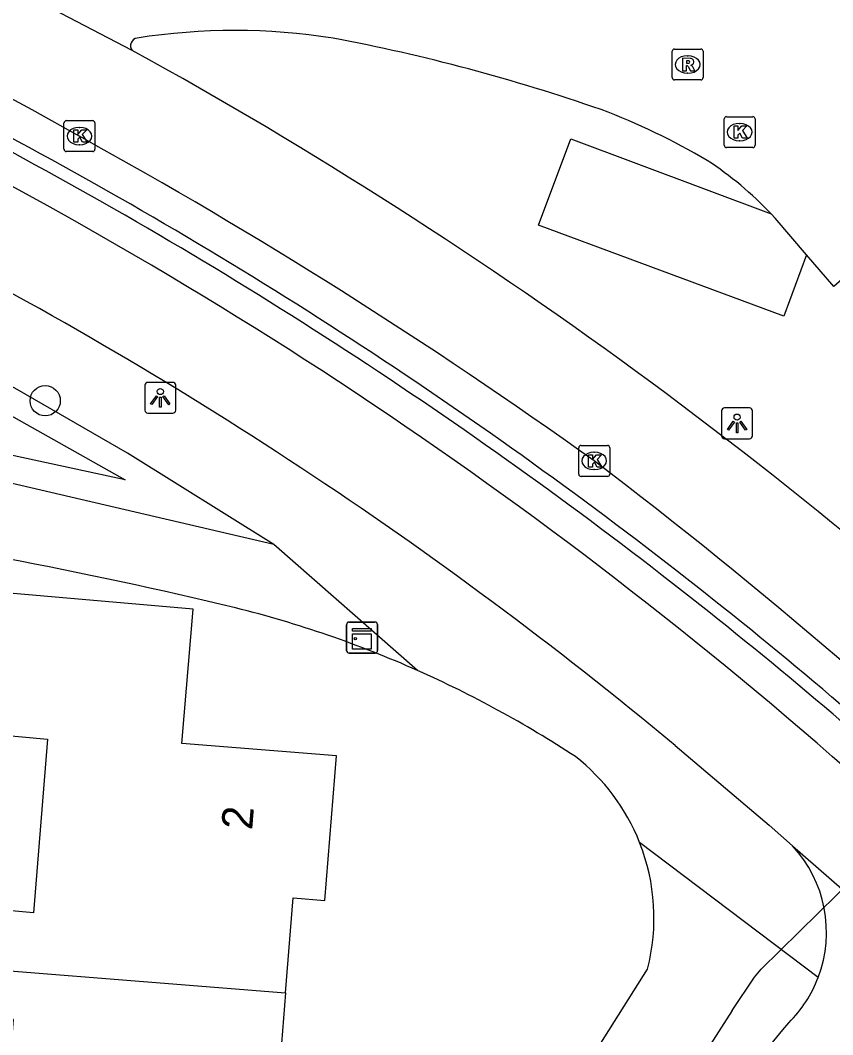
# Model space of a CAD drawing. Extents: x 159718 to 160783, y 383290 to 384030.
# Drawn here: x 160323 to 160349.25, y 383909.74 to 383942.54 of the extents above; entities that cross this region are included whole.
import ezdxf

# ---------------------------------------------------------------- set-up
doc = ezdxf.new("R2010")
doc.units = 0
for name, color, linetype in [('IMGEO_Boom', 7, 'Continuous'), ('IMGEO_Fietspad_gesloten', 7, 'Continuous'), ('IMGEO_Groenvoorziening', 7, 'Continuous'), ('IMGEO_Haag', 7, 'Continuous'), ('IMGEO_Hek', 7, 'Continuous'), ('IMGEO_Kast', 7, 'Continuous'), ('IMGEO_Kolk', 7, 'Continuous'), ('IMGEO_Lichtpunt', 7, 'Continuous'), ('IMGEO_Pand', 7, 'Continuous'), ('IMGEO_Pand_nummerreeks', 7, 'Continuous'), ('IMGEO_Rijbaan_lokaal_gesloten', 7, 'Continuous'), ('IMGEO_Rioolput', 7, 'Continuous'), ('IMGEO_Voetpad_open', 7, 'Continuous')]:
    doc.layers.add(name, color=color, linetype=linetype)

msp = doc.modelspace()

# ---------------------------------------------------------------- linework, layer by layer
at = {"layer": 'IMGEO_Boom'}
msp.add_circle((160323.808, 383930.237), 0.489, dxfattribs=at)
at = {"layer": 'IMGEO_Fietspad_gesloten'}
for points in [[(160344.156, 383919.093), (160347.191, 383916.514), (160347.954, 383915.845)], [(160347.954, 383915.845), (160355.337, 383909.402)]]:
    msp.add_lwpolyline(points, dxfattribs=at)
for centre, radius, start, end in [((160252.541, 383808.031), 146.986, 45.5863, 61.7263), ((160257.003, 383814.358), 136.254, 50.23494, 62.91003), ((160344.935, 383913.053), 4.112, 339.2029, 42.758), ((160344.933, 383913.053), 4.114, 314.6721, 339.2198), ((160431.214, 383839.607), 109.21, 139.77993, 144.89209)]:
    msp.add_arc(centre, radius, start, end, dxfattribs=at)
at = {"layer": 'IMGEO_Groenvoorziening'}
msp.add_lwpolyline([(160315.147, 383934.009), (160326.396, 383927.679), (160314.776, 383930.192)], dxfattribs=at)
at = {"layer": 'IMGEO_Haag'}
for centre, radius, start, end in [((160250.404, 383804.221), 152.718, 52.09222, 62.12061), ((160250.436, 383804.27), 152.26, 52.04908, 62.12223), ((160249.977, 383803.773), 153.335, 47.55437, 52.06928), ((160249.849, 383803.604), 153.146, 47.57565, 52.0291)]:
    msp.add_arc(centre, radius, start, end, dxfattribs=at)
at = {"layer": 'IMGEO_Hek'}
for points in [[(160346.723, 383911.597), (160346.939, 383911.861), (160352.464, 383917.294), (160356.431, 383921.953), (160366.504, 383910.772), (160368.407, 383909.062), (160370.924, 383908.438)], [(160346.002, 383910.529), (160346.723, 383911.597)], [(160346.002, 383910.529), (160331.539, 383887.934)]]:
    msp.add_lwpolyline(points, dxfattribs=at)
at = {"layer": 'IMGEO_Kast'}
for p, q in [((160333.543, 383922.156), (160333.543, 383922.997)), ((160333.543, 383922.997), (160333.543, 383922.156)), ((160333.618, 383923.081), (160334.459, 383923.081)), ((160334.459, 383923.081), (160333.618, 383923.081)), ((160334.543, 383923.006), (160334.543, 383922.165)), ((160334.543, 383922.165), (160334.543, 383923.006)), ((160334.468, 383922.081), (160333.627, 383922.081)), ((160333.627, 383922.081), (160334.468, 383922.081))]:
    msp.add_line(p, q, dxfattribs=at)
for points in [[(160333.738, 383922.871), (160334.338, 383922.871), (160334.338, 383922.786), (160333.738, 383922.786), (160333.738, 383922.871)], [(160333.738, 383922.696), (160334.338, 383922.696), (160334.338, 383922.207), (160333.738, 383922.207), (160333.738, 383922.696)]]:
    msp.add_lwpolyline(points, dxfattribs=at)
msp.add_circle((160333.822, 383922.545), 0.0377, dxfattribs=at)
for centre, start, end in [((160333.621, 383923.003), 92.4484, 184.2845), ((160333.621, 383923.003), 92.4484, 184.2845), ((160334.465, 383923.003), 2.4484, 94.2845), ((160334.465, 383923.003), 2.4484, 94.2845), ((160333.621, 383922.159), 182.4484, 274.2845), ((160333.621, 383922.159), 182.4484, 274.2845), ((160334.465, 383922.159), 272.4484, 4.2845), ((160334.465, 383922.159), 272.4484, 4.2845)]:
    msp.add_arc(centre, 0.0779, start, end, dxfattribs=at)
at = {"layer": 'IMGEO_Kolk'}
for p, q in [((160324.491, 383939.292), (160325.343, 383939.292)), ((160345.741, 383938.495), (160345.741, 383939.347)), ((160345.816, 383939.421), (160346.668, 383939.421)), ((160346.742, 383939.347), (160346.742, 383938.495)), ((160324.416, 383938.366), (160324.416, 383939.218)), ((160324.904, 383939.072), (160324.929, 383939.072)), ((160325.417, 383939.218), (160325.417, 383938.366)), ((160346.229, 383939.201), (160346.254, 383939.201)), ((160346.252, 383938.641), (160346.227, 383938.641)), ((160325.343, 383938.292), (160324.491, 383938.292)), ((160324.927, 383938.512), (160324.902, 383938.512)), ((160346.668, 383938.421), (160345.816, 383938.421)), ((160341.118, 383928.791), (160341.97, 383928.791)), ((160341.043, 383927.865), (160341.043, 383928.717)), ((160341.531, 383928.571), (160341.556, 383928.571)), ((160342.044, 383928.717), (160342.044, 383927.865)), ((160341.97, 383927.791), (160341.118, 383927.791)), ((160341.554, 383928.011), (160341.529, 383928.011))]:
    msp.add_line(p, q, dxfattribs=at)
for points in [[(160324.491, 383939.292), (160325.343, 383939.292)], [(160345.741, 383938.495), (160345.741, 383939.347)], [(160345.816, 383939.421), (160346.668, 383939.421)], [(160346.742, 383939.347), (160346.742, 383938.495)], [(160324.416, 383938.366), (160324.416, 383939.218)], [(160324.737, 383938.992), (160324.86, 383938.992), (160324.86, 383938.841), (160324.99, 383938.992), (160325.154, 383938.992), (160325.008, 383938.841), (160325.161, 383938.592), (160325.009, 383938.592), (160324.924, 383938.756), (160324.86, 383938.689), (160324.86, 383938.592), (160324.737, 383938.592), (160324.737, 383938.992)], [(160325.417, 383939.218), (160325.417, 383938.366)], [(160346.062, 383939.121), (160346.185, 383939.121), (160346.185, 383938.97), (160346.315, 383939.121), (160346.479, 383939.121), (160346.333, 383938.97), (160346.486, 383938.721), (160346.334, 383938.721), (160346.249, 383938.885), (160346.185, 383938.818), (160346.185, 383938.721), (160346.062, 383938.721), (160346.062, 383939.121)], [(160325.343, 383938.292), (160324.491, 383938.292)], [(160346.668, 383938.421), (160345.816, 383938.421)], [(160341.118, 383928.791), (160341.97, 383928.791)], [(160341.043, 383927.865), (160341.043, 383928.717)], [(160341.364, 383928.491), (160341.487, 383928.491), (160341.487, 383928.34), (160341.617, 383928.491), (160341.781, 383928.491), (160341.635, 383928.34), (160341.788, 383928.091), (160341.636, 383928.091), (160341.551, 383928.255), (160341.487, 383928.188), (160341.487, 383928.091), (160341.364, 383928.091), (160341.364, 383928.491)], [(160342.044, 383928.717), (160342.044, 383927.865)], [(160341.97, 383927.791), (160341.118, 383927.791)]]:
    msp.add_lwpolyline(points, dxfattribs=at)
for centre, start, end in [((160324.493, 383939.216), 91.552, 178.448), ((160324.493, 383939.216), 91.552, 178.448), ((160325.341, 383939.216), 1.552, 88.448), ((160325.341, 383939.216), 1.552, 88.448), ((160345.818, 383939.345), 91.552, 178.448), ((160345.818, 383939.345), 91.552, 178.448), ((160346.666, 383939.345), 1.552, 88.448), ((160346.666, 383939.345), 1.552, 88.448), ((160324.493, 383938.368), 181.552, 268.448), ((160324.493, 383938.368), 181.552, 268.448), ((160325.341, 383938.368), 271.552, 358.448), ((160325.341, 383938.368), 271.552, 358.448), ((160345.818, 383938.497), 181.552, 268.448), ((160345.818, 383938.497), 181.552, 268.448), ((160346.666, 383938.497), 271.552, 358.448), ((160346.666, 383938.497), 271.552, 358.448), ((160341.12, 383928.715), 91.552, 178.448), ((160341.12, 383928.715), 91.552, 178.448), ((160341.968, 383928.715), 1.552, 88.448), ((160341.968, 383928.715), 1.552, 88.448), ((160341.12, 383927.867), 181.552, 268.448), ((160341.12, 383927.867), 181.552, 268.448), ((160341.968, 383927.867), 271.552, 358.448), ((160341.968, 383927.867), 271.552, 358.448)]:
    msp.add_arc(centre, 0.0765, start, end, dxfattribs=at)
for centre, major_axis, ratio, start_param, end_param in [((160324.903, 383938.792), (-0.387, 0.002), 0.722429, 4.712389, 7.853982), ((160324.928, 383938.792), (-0.39, 0.002), 0.717154, 1.570796, 4.712389), ((160346.228, 383938.921), (-0.387, 0.002), 0.722429, 4.712389, 7.853982), ((160346.253, 383938.921), (-0.39, 0.002), 0.717154, 1.570796, 4.712389), ((160341.53, 383928.291), (-0.387, 0.002), 0.722429, 4.712389, 7.853982), ((160341.555, 383928.291), (-0.39, 0.002), 0.717154, 1.570796, 4.712389)]:
    msp.add_ellipse(centre, major_axis=major_axis, ratio=ratio, start_param=start_param, end_param=end_param, dxfattribs=at)
at = {"layer": 'IMGEO_Lichtpunt'}
for p, q in [((160327.028, 383930.737), (160327.028, 383929.93)), ((160327.028, 383930.737), (160327.028, 383929.93)), ((160327.93, 383930.832), (160327.122, 383930.832)), ((160327.93, 383930.832), (160327.122, 383930.832)), ((160328.024, 383929.93), (160328.024, 383930.737)), ((160328.024, 383929.93), (160328.024, 383930.737)), ((160327.122, 383929.836), (160327.93, 383929.836)), ((160327.122, 383929.836), (160327.93, 383929.836)), ((160345.66, 383929.909), (160345.66, 383929.102)), ((160345.66, 383929.909), (160345.66, 383929.102)), ((160346.562, 383930.004), (160345.754, 383930.004)), ((160346.562, 383930.004), (160345.754, 383930.004)), ((160346.656, 383929.102), (160346.656, 383929.909)), ((160346.656, 383929.102), (160346.656, 383929.909)), ((160345.754, 383929.008), (160346.562, 383929.008)), ((160345.754, 383929.008), (160346.562, 383929.008))]:
    msp.add_line(p, q, dxfattribs=at)
for points in [[(160327.402, 383930.401), (160327.441, 383930.373), (160327.253, 383930.111), (160327.215, 383930.138), (160327.402, 383930.401)], [(160327.614, 383930.373), (160327.652, 383930.4), (160327.839, 383930.138), (160327.8, 383930.11), (160327.614, 383930.373)], [(160327.504, 383930.353), (160327.551, 383930.353), (160327.551, 383930.031), (160327.504, 383930.031), (160327.504, 383930.353)], [(160346.034, 383929.573), (160346.073, 383929.545), (160345.885, 383929.283), (160345.847, 383929.31), (160346.034, 383929.573)], [(160346.136, 383929.525), (160346.183, 383929.525), (160346.183, 383929.203), (160346.136, 383929.203), (160346.136, 383929.525)], [(160346.246, 383929.545), (160346.284, 383929.572), (160346.471, 383929.31), (160346.432, 383929.282), (160346.246, 383929.545)]]:
    msp.add_lwpolyline(points, dxfattribs=at)
for centre in [(160327.527, 383930.535), (160346.159, 383929.707)]:
    msp.add_circle(centre, 0.0994, dxfattribs=at)
for centre, start, end in [((160327.122, 383930.737), 90, 180), ((160327.122, 383930.737), 90, 180), ((160327.93, 383930.737), 0, 90), ((160327.93, 383930.737), 0, 90), ((160327.122, 383929.93), 180, 270), ((160327.122, 383929.93), 180, 270), ((160327.93, 383929.93), 270, 0), ((160327.93, 383929.93), 270, 360), ((160345.754, 383929.909), 90, 180), ((160345.754, 383929.909), 90, 180), ((160346.562, 383929.909), 0, 90), ((160346.562, 383929.909), 0, 90), ((160345.754, 383929.102), 180, 270), ((160345.754, 383929.102), 180, 270), ((160346.562, 383929.102), 270, 0), ((160346.562, 383929.102), 270, 360)]:
    msp.add_arc(centre, 0.0946, start, end, dxfattribs=at)
at = {"layer": 'IMGEO_Pand'}
for points in [[(160331.574, 383911.093), (160331.821, 383914.162), (160332.84, 383914.081), (160333.216, 383918.756), (160328.221, 383919.158), (160328.594, 383923.501), (160318.931, 383924.339), (160318.489, 383919.793), (160323.883, 383919.298), (160323.428, 383913.68), (160322.106, 383913.804), (160322.145, 383914.652), (160318.29, 383914.962), (160318.066, 383912.173)], [(160331.574, 383911.093), (160331.343, 383908.225), (160332.241, 383908.152), (160331.874, 383903.581), (160328.078, 383903.887), (160327.801, 383900.445), (160322.894, 383900.84), (160323.072, 383904.105), (160322.293, 383904.168), (160322.781, 383910.23), (160321.754, 383910.313), (160321.685, 383909.456), (160317.872, 383909.763), (160318.066, 383912.173)], [(160318.066, 383912.173), (160331.574, 383911.093)]]:
    msp.add_lwpolyline(points, dxfattribs=at)
at = {"layer": 'IMGEO_Rijbaan_lokaal_gesloten'}
for points in [[(160309.479, 383946.876), (160322.084, 383940.339), (160323.376, 383939.657), (160324.912, 383938.791)], [(160326.621, 383941.564), (160322.264, 383943.831), (160318.655, 383944.22)], [(160348.4, 383934.958), (160347.388, 383936.137), (160347.258, 383936.277)], [(160351.509, 383932.997), (160350.075, 383934.622), (160349.283, 383933.93), (160348.4, 383934.958)]]:
    msp.add_lwpolyline(points, dxfattribs=at)
for centre, radius, start, end in [((160329.935, 383921.713), 20.494, 81.0858, 98.8599), ((160326.812, 383941.718), 0.246, 97.8033, 218.892), ((160321.832, 383882.331), 60.685, 70.82083, 79.28915), ((160253.682, 383809.234), 151.1, 46.04183, 61.13699), ((160333.899, 383918.842), 22.245, 59.4922, 69.2813), ((160244.153, 383792.471), 167.127, 54.35866, 61.10431), ((160338.922, 383928.42), 11.455, 43.3037, 56.8129), ((160242.397, 383797.575), 164.061, 45.7205, 52.82122)]:
    msp.add_arc(centre, radius, start, end, dxfattribs=at)
at = {"layer": 'IMGEO_Rioolput'}
for p, q in [((160344.137, 383941.608), (160344.989, 383941.608)), ((160344.062, 383940.682), (160344.062, 383941.534)), ((160344.55, 383941.388), (160344.575, 383941.388)), ((160345.063, 383941.534), (160345.063, 383940.682)), ((160344.989, 383940.608), (160344.137, 383940.608)), ((160344.573, 383940.828), (160344.548, 383940.828))]:
    msp.add_line(p, q, dxfattribs=at)
for points in [[(160344.137, 383941.608), (160344.989, 383941.608)], [(160344.062, 383940.682), (160344.062, 383941.534)], [(160344.651, 383941.306), (160344.399, 383941.308), (160344.399, 383940.908)], [(160344.577, 383941.227), (160344.523, 383941.227), (160344.523, 383941.146)], [(160345.063, 383941.534), (160345.063, 383940.682)], [(160344.399, 383940.908), (160344.523, 383940.908), (160344.523, 383941.07), (160344.534, 383941.07)], [(160344.523, 383941.146), (160344.575, 383941.146)], [(160344.581, 383941.041), (160344.652, 383940.908), (160344.792, 383940.908), (160344.727, 383941.034)], [(160344.989, 383940.608), (160344.137, 383940.608)]]:
    msp.add_lwpolyline(points, dxfattribs=at)
for centre, radius, start, end in [((160344.139, 383941.532), 0.0765, 91.552, 178.448), ((160344.139, 383941.532), 0.0765, 91.552, 178.448), ((160344.987, 383941.532), 0.0765, 1.552, 88.448), ((160344.987, 383941.532), 0.0765, 1.552, 88.448), ((160344.583, 383941.131), 0.0964, 77.0061, 93.1865), ((160344.597, 383941.188), 0.0378, 276.6634, 79.6772), ((160344.65, 383941.196), 0.109, 350.3612, 89.416), ((160344.533, 383941.017), 0.0533, 26.0293, 88.6989), ((160344.559, 383941.335), 0.19, 274.7715, 282.9687), ((160344.648, 383941.196), 0.112, 277.5842, 350.9817), ((160344.632, 383940.981), 0.108, 29.5134, 73.7905), ((160344.139, 383940.684), 0.0765, 181.552, 268.448), ((160344.139, 383940.684), 0.0765, 181.552, 268.448), ((160344.987, 383940.684), 0.0765, 271.552, 358.448), ((160344.987, 383940.684), 0.0765, 271.552, 358.448)]:
    msp.add_arc(centre, radius, start, end, dxfattribs=at)
for centre, major_axis, ratio, start_param, end_param in [((160344.549, 383941.108), (-0.387, 0.002), 0.722429, 4.712389, 7.853982), ((160344.574, 383941.108), (-0.39, 0.002), 0.717154, 1.570796, 4.712389)]:
    msp.add_ellipse(centre, major_axis=major_axis, ratio=ratio, start_param=start_param, end_param=end_param, dxfattribs=at)
at = {"layer": 'IMGEO_Voetpad_open'}
for points in [[(160348.4, 383934.958), (160347.671, 383932.975), (160339.747, 383935.913), (160340.788, 383938.704), (160347.258, 383936.277)], [(160331.197, 383925.586), (160326.468, 383928.547), (160322.898, 383930.604), (160318.022, 383933.322), (160315.226, 383934.815)], [(160331.197, 383925.586), (160314.702, 383929.435), (160314.776, 383930.192)], [(160335.84, 383921.515), (160331.197, 383925.586)], [(160348.779, 383911.593), (160343.01, 383915.958)], [(160310.72, 383866.192), (160310.998, 383866.939), (160313.963, 383865.58), (160326.576, 383887.027), (160332.752, 383896.523), (160341.26, 383908.679), (160343.263, 383911.863)]]:
    msp.add_lwpolyline(points, dxfattribs=at)
for centre, radius, start, end in [((160294.311, 383775.88), 151.902, 76.42741, 82.15376), ((160321.263, 383888.732), 35.878, 66.0272, 75.9727), ((160321.232, 383888.705), 35.915, 56.7288, 65.9999), ((160336.855, 383913.519), 6.621, 21.6175, 51.957), ((160336.86, 383913.523), 6.615, 345.4681, 21.6026)]:
    msp.add_arc(centre, radius, start, end, dxfattribs=at)

# ---------------------------------------------------------------- texts
at = {"layer": 'IMGEO_Pand_nummerreeks'}
msp.add_text('2', height=1, rotation=85.3994, dxfattribs=at).set_placement((160330.494, 383916.345))

doc.saveas('drawing.dxf')
